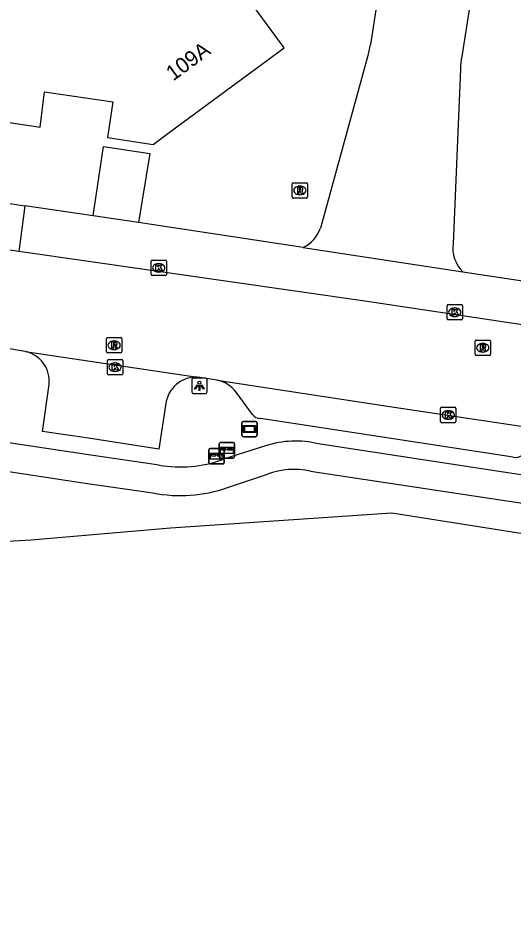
# Model space of a CAD drawing. Extents: x 163010 to 163853, y 382793 to 383982.
# Drawn here: x 163490.1 to 163522.3, y 382793.2 to 382851.1 of the extents above; entities that cross this region are included whole.
import ezdxf

# ---------------------------------------------------------------- set-up
doc = ezdxf.new("R2010")
doc.units = 0
for name, color, linetype in [('IMGEO_Brievenbus', 7, 'Continuous'), ('IMGEO_Fietspad_open', 7, 'Continuous'), ('IMGEO_Kolk', 7, 'Continuous'), ('IMGEO_Lichtpunt', 7, 'Continuous'), ('IMGEO_Pand', 7, 'Continuous'), ('IMGEO_Pand_nummerreeks', 7, 'Continuous'), ('IMGEO_Parkeervlak_open', 7, 'Continuous'), ('IMGEO_Rijbaan_lokaal_open', 7, 'Continuous'), ('IMGEO_Rioolput', 7, 'Continuous'), ('IMGEO_Straatnaambord', 7, 'Continuous'), ('IMGEO_Voetpad_open', 7, 'Continuous'), ('IMGEO_Waterloop', 7, 'Continuous')]:
    doc.layers.add(name, color=color, linetype=linetype)

msp = doc.modelspace()

# ---------------------------------------------------------------- linework, layer by layer
at = {"layer": 'IMGEO_Brievenbus'}
for p, q in [((163503.233, 382823.488), (163504.074, 382823.488)), ((163504.074, 382823.488), (163503.233, 382823.488)), ((163504.158, 382823.413), (163504.158, 382822.572)), ((163504.158, 382822.572), (163504.158, 382823.413)), ((163502.494, 382822.176), (163502.494, 382823.017)), ((163502.494, 382823.017), (163502.494, 382822.176)), ((163502.569, 382823.101), (163503.41, 382823.101)), ((163503.41, 382823.101), (163502.569, 382823.101)), ((163503.158, 382822.563), (163503.158, 382823.404)), ((163503.158, 382823.404), (163503.158, 382822.563)), ((163503.602, 382823.095), (163503.325, 382823.095)), ((163503.325, 382823.011), (163503.602, 382823.011)), ((163503.494, 382823.026), (163503.494, 382822.185)), ((163503.494, 382822.185), (163503.494, 382823.026)), ((163503.994, 382823.095), (163503.717, 382823.095)), ((163503.717, 382823.011), (163503.994, 382823.011)), ((163502.938, 382822.708), (163502.661, 382822.708)), ((163502.661, 382822.624), (163502.938, 382822.624)), ((163503.33, 382822.708), (163503.053, 382822.708)), ((163503.053, 382822.624), (163503.33, 382822.624)), ((163504.083, 382822.488), (163503.242, 382822.488)), ((163503.242, 382822.488), (163504.083, 382822.488)), ((163503.419, 382822.101), (163502.578, 382822.101)), ((163502.578, 382822.101), (163503.419, 382822.101))]:
    msp.add_line(p, q, dxfattribs=at)
for points in [[(163503.259, 382823.195), (163504.066, 382823.195), (163504.066, 382822.79), (163503.259, 382822.79), (163503.259, 382823.195)], [(163502.595, 382822.808), (163503.402, 382822.808), (163503.402, 382822.403), (163502.595, 382822.403), (163502.595, 382822.808)]]:
    msp.add_lwpolyline(points, dxfattribs=at)
for centre, radius, start, end in [((163503.236, 382823.41), 0.0779, 92.4484, 184.28452), ((163503.236, 382823.41), 0.0779, 92.4484, 184.28452), ((163504.08, 382823.41), 0.0779, 2.4484, 94.28452), ((163504.08, 382823.41), 0.0779, 2.4484, 94.28452), ((163502.572, 382823.023), 0.0779, 92.4484, 184.28452), ((163502.572, 382823.023), 0.0779, 92.4484, 184.28452), ((163503.355, 382823.053), 0.0519, 125.8089, 234.1911), ((163503.416, 382823.023), 0.0779, 2.4484, 94.28452), ((163503.416, 382823.023), 0.0779, 2.4484, 94.28452), ((163503.571, 382823.053), 0.0519, 305.8089, 54.1911), ((163503.748, 382823.053), 0.0519, 125.8089, 234.1911), ((163503.964, 382823.053), 0.0519, 305.8089, 54.1911), ((163502.691, 382822.666), 0.0519, 125.8089, 234.1911), ((163502.907, 382822.666), 0.0519, 305.8089, 54.1911), ((163503.084, 382822.666), 0.0519, 125.8089, 234.1911), ((163503.236, 382822.566), 0.0779, 182.4484, 274.28452), ((163503.236, 382822.566), 0.0779, 182.4484, 274.28452), ((163503.3, 382822.666), 0.0519, 305.8089, 54.1911), ((163504.08, 382822.566), 0.0779, 272.4484, 4.28452), ((163504.08, 382822.566), 0.0779, 272.4484, 4.28452), ((163502.572, 382822.179), 0.0779, 182.4484, 274.28452), ((163502.572, 382822.179), 0.0779, 182.4484, 274.28452), ((163503.416, 382822.179), 0.0779, 272.4484, 4.28452), ((163503.416, 382822.179), 0.0779, 272.4484, 4.28452)]:
    msp.add_arc(centre, radius, start, end, dxfattribs=at)
at = {"layer": 'IMGEO_Fietspad_open'}
for points in [[(163499.251, 382822.021), (163494.803, 382822.681), (163390.478, 382838.302), (163342.832, 382844.985), (163340.526, 382845.669), (163339.133, 382846.245), (163338.098, 382846.827), (163337.562, 382847.213), (163336.875, 382847.731), (163335.282, 382849.281), (163334.239, 382850.672), (163334.016, 382850.97)], [(163342.164, 382843.039), (163390.211, 382836.499), (163442.533, 382828.767), (163494.45, 382820.86), (163498.854, 382820.217)], [(163506.179, 382823.276), (163503.371, 382822.392)], [(163686.181, 382796.847), (163580.024, 382812.745), (163535.568, 382819.448), (163509.609, 382823.407)], [(163503.699, 382820.562), (163506.298, 382821.437)], [(163509.094, 382821.64), (163535.397, 382817.662), (163579.683, 382810.971), (163685.894, 382795.009), (163685.894, 382795.009)]]:
    msp.add_lwpolyline(points, dxfattribs=at)
for centre, radius, start, end in [((163508.121, 382817.39), 6.199, 76.11304, 108.26136), ((163500.621, 382829.869), 7.966, 260.0972, 290.19384), ((163508.053, 382816.62), 5.127, 78.28543, 110.01977), ((163500.647, 382829.235), 9.195, 258.75756, 289.38846)]:
    msp.add_arc(centre, radius, start, end, dxfattribs=at)
at = {"layer": 'IMGEO_Kolk'}
for p, q in [((163498.729, 382834.436), (163498.729, 382835.288)), ((163498.804, 382835.362), (163499.656, 382835.362)), ((163499.217, 382835.142), (163499.242, 382835.142)), ((163499.73, 382835.288), (163499.73, 382834.436)), ((163499.24, 382834.582), (163499.215, 382834.582)), ((163499.656, 382834.362), (163498.804, 382834.362)), ((163517.989, 382831.546), (163517.989, 382832.398)), ((163518.064, 382832.472), (163518.916, 382832.472)), ((163518.477, 382832.252), (163518.502, 382832.252)), ((163518.99, 382832.398), (163518.99, 382831.546)), ((163518.5, 382831.692), (163518.475, 382831.692)), ((163518.916, 382831.472), (163518.064, 382831.472)), ((163495.887, 382827.972), (163495.887, 382828.824)), ((163495.962, 382828.898), (163496.814, 382828.898)), ((163496.375, 382828.678), (163496.4, 382828.678)), ((163496.888, 382828.824), (163496.888, 382827.972)), ((163496.398, 382828.118), (163496.373, 382828.118)), ((163496.814, 382827.898), (163495.962, 382827.898)), ((163517.642, 382825.787), (163518.494, 382825.787)), ((163517.567, 382824.861), (163517.567, 382825.713)), ((163518.055, 382825.567), (163518.08, 382825.567)), ((163518.568, 382825.713), (163518.568, 382824.861)), ((163518.494, 382824.787), (163517.642, 382824.787)), ((163518.078, 382825.007), (163518.053, 382825.007))]:
    msp.add_line(p, q, dxfattribs=at)
for points in [[(163498.729, 382834.436), (163498.729, 382835.288)], [(163498.804, 382835.362), (163499.656, 382835.362)], [(163499.05, 382835.062), (163499.173, 382835.062), (163499.173, 382834.911), (163499.303, 382835.062), (163499.467, 382835.062), (163499.321, 382834.911), (163499.474, 382834.662), (163499.322, 382834.662), (163499.237, 382834.826), (163499.173, 382834.759), (163499.173, 382834.662), (163499.05, 382834.662), (163499.05, 382835.062)], [(163499.73, 382835.288), (163499.73, 382834.436)], [(163499.656, 382834.362), (163498.804, 382834.362)], [(163517.989, 382831.546), (163517.989, 382832.398)], [(163518.064, 382832.472), (163518.916, 382832.472)], [(163518.31, 382832.172), (163518.433, 382832.172), (163518.433, 382832.021), (163518.563, 382832.172), (163518.727, 382832.172), (163518.581, 382832.021), (163518.734, 382831.772), (163518.582, 382831.772), (163518.497, 382831.936), (163518.433, 382831.869), (163518.433, 382831.772), (163518.31, 382831.772), (163518.31, 382832.172)], [(163518.99, 382832.398), (163518.99, 382831.546)], [(163518.916, 382831.472), (163518.064, 382831.472)], [(163495.887, 382827.972), (163495.887, 382828.824)], [(163495.962, 382828.898), (163496.814, 382828.898)], [(163496.888, 382828.824), (163496.888, 382827.972)], [(163496.208, 382828.598), (163496.331, 382828.598), (163496.331, 382828.447), (163496.461, 382828.598), (163496.625, 382828.598), (163496.479, 382828.447), (163496.632, 382828.198), (163496.48, 382828.198), (163496.395, 382828.362), (163496.331, 382828.295), (163496.331, 382828.198), (163496.208, 382828.198), (163496.208, 382828.598)], [(163496.814, 382827.898), (163495.962, 382827.898)], [(163517.642, 382825.787), (163518.494, 382825.787)], [(163517.567, 382824.861), (163517.567, 382825.713)], [(163517.888, 382825.487), (163518.011, 382825.487), (163518.011, 382825.336), (163518.141, 382825.487), (163518.305, 382825.487), (163518.159, 382825.336), (163518.312, 382825.087), (163518.16, 382825.087), (163518.075, 382825.251), (163518.011, 382825.184), (163518.011, 382825.087), (163517.888, 382825.087), (163517.888, 382825.487)], [(163518.568, 382825.713), (163518.568, 382824.861)], [(163518.494, 382824.787), (163517.642, 382824.787)]]:
    msp.add_lwpolyline(points, dxfattribs=at)
for centre, start, end in [((163498.806, 382835.286), 91.55205, 178.44795), ((163498.806, 382835.286), 91.55205, 178.44795), ((163499.654, 382835.286), 1.55205, 88.44795), ((163499.654, 382835.286), 1.55205, 88.44795), ((163498.806, 382834.438), 181.55205, 268.44795), ((163498.806, 382834.438), 181.55205, 268.44795), ((163499.654, 382834.438), 271.55205, 358.44795), ((163499.654, 382834.438), 271.55205, 358.44795), ((163518.066, 382832.396), 91.55205, 178.44795), ((163518.066, 382832.396), 91.55205, 178.44795), ((163518.914, 382832.396), 1.55205, 88.44795), ((163518.914, 382832.396), 1.55205, 88.44795), ((163518.066, 382831.548), 181.55205, 268.44795), ((163518.066, 382831.548), 181.55205, 268.44795), ((163518.914, 382831.548), 271.55205, 358.44795), ((163518.914, 382831.548), 271.55205, 358.44795), ((163495.964, 382828.822), 91.55205, 178.44795), ((163495.964, 382828.822), 91.55205, 178.44795), ((163496.812, 382828.822), 1.55205, 88.44795), ((163496.812, 382828.822), 1.55205, 88.44795), ((163495.964, 382827.974), 181.55205, 268.44795), ((163495.964, 382827.974), 181.55205, 268.44795), ((163496.812, 382827.974), 271.55205, 358.44795), ((163496.812, 382827.974), 271.55205, 358.44795), ((163517.644, 382825.711), 91.55205, 178.44795), ((163517.644, 382825.711), 91.55205, 178.44795), ((163518.492, 382825.711), 1.55205, 88.44795), ((163518.492, 382825.711), 1.55205, 88.44795), ((163517.644, 382824.863), 181.55205, 268.44795), ((163517.644, 382824.863), 181.55205, 268.44795), ((163518.492, 382824.863), 271.55205, 358.44795), ((163518.492, 382824.863), 271.55205, 358.44795)]:
    msp.add_arc(centre, 0.0765, start, end, dxfattribs=at)
for centre, major_axis, ratio, start_param, end_param in [((163499.216, 382834.862), (-0.387, 0.002), 0.722429, 4.712389, 7.853982), ((163499.241, 382834.862), (-0.39, 0.002), 0.717154, 1.570796, 4.712389), ((163518.476, 382831.972), (-0.387, 0.002), 0.722429, 4.712389, 7.853982), ((163518.501, 382831.972), (-0.39, 0.002), 0.717154, 1.570796, 4.712389), ((163496.374, 382828.398), (-0.387, 0.002), 0.722429, 4.712389, 7.853982), ((163496.399, 382828.398), (-0.39, 0.002), 0.717154, 1.570796, 4.712389), ((163518.054, 382825.287), (-0.387, 0.002), 0.722429, 4.712389, 7.853982), ((163518.079, 382825.287), (-0.39, 0.002), 0.717154, 1.570796, 4.712389)]:
    msp.add_ellipse(centre, major_axis=major_axis, ratio=ratio, start_param=start_param, end_param=end_param, dxfattribs=at)
at = {"layer": 'IMGEO_Lichtpunt'}
for p, q in [((163501.379, 382827.591), (163501.379, 382826.784)), ((163501.379, 382827.591), (163501.379, 382826.784)), ((163502.281, 382827.686), (163501.473, 382827.686)), ((163502.281, 382827.686), (163501.473, 382827.686)), ((163502.375, 382826.784), (163502.375, 382827.591)), ((163502.375, 382826.784), (163502.375, 382827.591)), ((163501.473, 382826.69), (163502.281, 382826.69)), ((163501.473, 382826.69), (163502.281, 382826.69))]:
    msp.add_line(p, q, dxfattribs=at)
for points in [[(163501.753, 382827.255), (163501.792, 382827.227), (163501.604, 382826.965), (163501.566, 382826.992), (163501.753, 382827.255)], [(163501.855, 382827.207), (163501.902, 382827.207), (163501.902, 382826.885), (163501.855, 382826.885), (163501.855, 382827.207)], [(163501.965, 382827.227), (163502.003, 382827.254), (163502.19, 382826.992), (163502.151, 382826.964), (163501.965, 382827.227)]]:
    msp.add_lwpolyline(points, dxfattribs=at)
msp.add_circle((163501.878, 382827.389), 0.0994, dxfattribs=at)
for centre, start, end in [((163501.473, 382827.591), 90, 180), ((163501.473, 382827.591), 90, 180), ((163502.281, 382827.591), 0, 90), ((163502.281, 382827.591), 0, 90), ((163501.473, 382826.784), 180, 270), ((163501.473, 382826.784), 180, 270), ((163502.281, 382826.784), 270, 0), ((163502.281, 382826.784), 270, 360)]:
    msp.add_arc(centre, 0.0946, start, end, dxfattribs=at)
at = {"layer": 'IMGEO_Pand'}
msp.add_lwpolyline([(163479.351, 382865.725), (163477.127, 382851.035), (163476.412, 382846.308), (163476.379, 382846.091), (163476.721, 382846.037), (163476.75, 382846.252), (163491.509, 382844.008), (163491.808, 382846.315), (163496.245, 382845.659), (163495.892, 382843.342), (163498.862, 382842.888), (163500, 382843.728), (163507.397, 382849.187), (163505.214, 382852.135), (163506.696, 382861.663)], dxfattribs=at)
at = {"layer": 'IMGEO_Parkeervlak_open'}
for points in [[(163489.111, 382839.105), (163490.511, 382838.891)], [(163499.722, 382826.186), (163499.229, 382823.061), (163494.666, 382823.77), (163491.67, 382824.22), (163492.1, 382827.26)], [(163505.331, 382825.314), (163504.259, 382826.763)], [(163522.288, 382822.539), (163505.845, 382825.06)]]:
    msp.add_lwpolyline(points, dxfattribs=at)
for centre, radius, start, end in [((163490.125, 382827.481), 1.987, 353.61376, 77.85634), ((163501.651, 382825.767), 1.974, 82.35836, 167.75189), ((163502.705, 382825.681), 1.894, 34.84504, 80.35655), ((163505.823, 382825.663), 0.603, 215.34205, 272.06415), ((163522.419, 382823.411), 0.881, 261.47527, 299.82484)]:
    msp.add_arc(centre, radius, start, end, dxfattribs=at)
at = {"layer": 'IMGEO_Rijbaan_lokaal_open'}
for points in [[(163514.96, 382862.101), (163513.002, 382849.39)], [(163521.047, 382862.06), (163520.461, 382858.327), (163518.942, 382848.621)], [(163512.816, 382848.583), (163509.749, 382837.449)], [(163518.853, 382847.779), (163518.384, 382836.444)], [(163490.123, 382835.931), (163478.557, 382837.692)], [(163508.636, 382836.183), (163519.013, 382834.609)], [(163529.385, 382830.182), (163512.783, 382832.665), (163490.123, 382835.931)], [(163490.543, 382829.424), (163489.124, 382829.666)], [(163490.543, 382829.424), (163501.914, 382827.724)], [(163503.022, 382827.548), (163501.914, 382827.724)], [(163503.022, 382827.548), (163514.105, 382825.862), (163525.71, 382824.122)]]:
    msp.add_lwpolyline(points, dxfattribs=at)
for centre, radius, start, end in [((163508.253, 382850.06), 4.796, 342.06845, 351.97343), ((163522.606, 382847.808), 3.753, 167.48943, 180.44297), ((163507.648, 382838.174), 2.223, 296.3959, 340.96366), ((163520.507, 382836.147), 2.144, 172.02526, 225.81605)]:
    msp.add_arc(centre, radius, start, end, dxfattribs=at)
at = {"layer": 'IMGEO_Rioolput'}
for p, q in [((163507.911, 382839.472), (163507.911, 382840.324)), ((163507.986, 382840.398), (163508.838, 382840.398)), ((163508.912, 382840.324), (163508.912, 382839.472)), ((163508.399, 382840.178), (163508.424, 382840.178)), ((163508.838, 382839.398), (163507.986, 382839.398)), ((163508.422, 382839.618), (163508.397, 382839.618)), ((163495.826, 382829.398), (163495.826, 382830.25)), ((163495.901, 382830.324), (163496.753, 382830.324)), ((163496.314, 382830.104), (163496.339, 382830.104)), ((163496.827, 382830.25), (163496.827, 382829.398)), ((163519.811, 382829.236), (163519.811, 382830.088)), ((163519.886, 382830.162), (163520.738, 382830.162)), ((163520.299, 382829.942), (163520.324, 382829.942)), ((163520.812, 382830.088), (163520.812, 382829.236)), ((163496.753, 382829.324), (163495.901, 382829.324)), ((163496.337, 382829.544), (163496.312, 382829.544)), ((163520.322, 382829.382), (163520.297, 382829.382)), ((163520.738, 382829.162), (163519.886, 382829.162))]:
    msp.add_line(p, q, dxfattribs=at)
for points in [[(163507.911, 382839.472), (163507.911, 382840.324)], [(163507.986, 382840.398), (163508.838, 382840.398)], [(163508.912, 382840.324), (163508.912, 382839.472)], [(163508.5, 382840.096), (163508.248, 382840.098), (163508.248, 382839.698)], [(163508.248, 382839.698), (163508.372, 382839.698), (163508.372, 382839.86), (163508.383, 382839.86)], [(163508.426, 382840.017), (163508.372, 382840.017), (163508.372, 382839.936)], [(163508.372, 382839.936), (163508.424, 382839.936)], [(163508.43, 382839.831), (163508.501, 382839.698), (163508.641, 382839.698), (163508.576, 382839.824)], [(163508.838, 382839.398), (163507.986, 382839.398)], [(163495.826, 382829.398), (163495.826, 382830.25)], [(163495.901, 382830.324), (163496.753, 382830.324)], [(163496.415, 382830.022), (163496.163, 382830.024), (163496.163, 382829.624)], [(163496.163, 382829.624), (163496.287, 382829.624), (163496.287, 382829.786), (163496.298, 382829.786)], [(163496.341, 382829.943), (163496.287, 382829.943), (163496.287, 382829.862)], [(163496.287, 382829.862), (163496.339, 382829.862)], [(163496.827, 382830.25), (163496.827, 382829.398)], [(163519.811, 382829.236), (163519.811, 382830.088)], [(163519.886, 382830.162), (163520.738, 382830.162)], [(163520.4, 382829.86), (163520.148, 382829.862), (163520.148, 382829.462)], [(163520.812, 382830.088), (163520.812, 382829.236)], [(163496.753, 382829.324), (163495.901, 382829.324)], [(163496.345, 382829.757), (163496.416, 382829.624), (163496.556, 382829.624), (163496.491, 382829.75)], [(163520.148, 382829.462), (163520.272, 382829.462), (163520.272, 382829.624), (163520.283, 382829.624)], [(163520.326, 382829.781), (163520.272, 382829.781), (163520.272, 382829.7)], [(163520.272, 382829.7), (163520.324, 382829.7)], [(163520.33, 382829.595), (163520.401, 382829.462), (163520.541, 382829.462), (163520.476, 382829.588)], [(163520.738, 382829.162), (163519.886, 382829.162)]]:
    msp.add_lwpolyline(points, dxfattribs=at)
for centre, radius, start, end in [((163507.988, 382840.322), 0.0765, 91.55205, 178.44795), ((163507.988, 382840.322), 0.0765, 91.55205, 178.44795), ((163508.836, 382840.322), 0.0765, 1.55205, 88.44795), ((163508.836, 382840.322), 0.0765, 1.55205, 88.44795), ((163508.382, 382839.807), 0.0533, 26.02933, 88.69889), ((163508.408, 382840.125), 0.19, 274.7715, 282.96867), ((163508.432, 382839.921), 0.0964, 77.00612, 93.18647), ((163508.446, 382839.978), 0.0378, 276.66336, 79.67722), ((163508.499, 382839.986), 0.109, 350.36119, 89.41601), ((163508.497, 382839.986), 0.112, 277.58423, 350.98172), ((163508.481, 382839.771), 0.108, 29.51342, 73.79051), ((163507.988, 382839.474), 0.0765, 181.55205, 268.44795), ((163507.988, 382839.474), 0.0765, 181.55205, 268.44795), ((163508.836, 382839.474), 0.0765, 271.55205, 358.44795), ((163508.836, 382839.474), 0.0765, 271.55205, 358.44795), ((163495.903, 382830.248), 0.0765, 91.55205, 178.44795), ((163495.903, 382830.248), 0.0765, 91.55205, 178.44795), ((163496.297, 382829.733), 0.0533, 26.02933, 88.69889), ((163496.323, 382830.051), 0.19, 274.7715, 282.96867), ((163496.347, 382829.847), 0.0964, 77.00612, 93.18647), ((163496.361, 382829.904), 0.0378, 276.66336, 79.67722), ((163496.414, 382829.912), 0.109, 350.36119, 89.41601), ((163496.412, 382829.912), 0.112, 277.58423, 350.98172), ((163496.396, 382829.697), 0.108, 29.51342, 73.79051), ((163496.751, 382830.248), 0.0765, 1.55205, 88.44795), ((163496.751, 382830.248), 0.0765, 1.55205, 88.44795), ((163519.888, 382830.086), 0.0765, 91.55205, 178.44795), ((163519.888, 382830.086), 0.0765, 91.55205, 178.44795), ((163520.399, 382829.75), 0.109, 350.36119, 89.41601), ((163520.736, 382830.086), 0.0765, 1.55205, 88.44795), ((163520.736, 382830.086), 0.0765, 1.55205, 88.44795), ((163495.903, 382829.4), 0.0765, 181.55205, 268.44795), ((163495.903, 382829.4), 0.0765, 181.55205, 268.44795), ((163496.751, 382829.4), 0.0765, 271.55205, 358.44795), ((163496.751, 382829.4), 0.0765, 271.55205, 358.44795), ((163519.888, 382829.238), 0.0765, 181.55205, 268.44795), ((163519.888, 382829.238), 0.0765, 181.55205, 268.44795), ((163520.282, 382829.571), 0.0533, 26.02933, 88.69889), ((163520.308, 382829.889), 0.19, 274.7715, 282.96867), ((163520.332, 382829.685), 0.0964, 77.00612, 93.18647), ((163520.346, 382829.742), 0.0378, 276.66336, 79.67722), ((163520.397, 382829.75), 0.112, 277.58423, 350.98172), ((163520.381, 382829.535), 0.108, 29.51342, 73.79051), ((163520.736, 382829.238), 0.0765, 271.55205, 358.44795), ((163520.736, 382829.238), 0.0765, 271.55205, 358.44795)]:
    msp.add_arc(centre, radius, start, end, dxfattribs=at)
for centre, major_axis, ratio, start_param, end_param in [((163508.398, 382839.898), (-0.387, 0.002), 0.722429, 4.712389, 7.853982), ((163508.423, 382839.898), (-0.39, 0.002), 0.717154, 1.570796, 4.712389), ((163496.313, 382829.824), (-0.387, 0.002), 0.722429, 4.712389, 7.853982), ((163496.338, 382829.824), (-0.39, 0.002), 0.717154, 1.570796, 4.712389), ((163520.298, 382829.662), (-0.387, 0.002), 0.722429, 4.712389, 7.853982), ((163520.323, 382829.662), (-0.39, 0.002), 0.717154, 1.570796, 4.712389)]:
    msp.add_ellipse(centre, major_axis=major_axis, ratio=ratio, start_param=start_param, end_param=end_param, dxfattribs=at)
at = {"layer": 'IMGEO_Straatnaambord'}
for p, q in [((163504.64, 382823.973), (163504.64, 382824.773)), ((163504.64, 382824.773), (163504.64, 382823.973)), ((163504.74, 382824.873), (163505.53, 382824.873)), ((163505.53, 382824.873), (163504.74, 382824.873)), ((163505.63, 382824.773), (163505.63, 382823.973)), ((163505.63, 382823.973), (163505.63, 382824.773)), ((163505.53, 382823.873), (163504.74, 382823.873)), ((163504.74, 382823.873), (163505.53, 382823.873))]:
    msp.add_line(p, q, dxfattribs=at)
for points in [[(163504.741, 382824.605), (163505.529, 382824.605), (163505.529, 382824.141), (163504.741, 382824.141), (163504.741, 382824.605)], [(163504.806, 382824.54), (163504.806, 382824.206), (163505.464, 382824.206), (163505.464, 382824.54), (163504.806, 382824.54)]]:
    msp.add_lwpolyline(points, dxfattribs=at)
for centre, start, end in [((163504.74, 382824.773), 90, 180), ((163504.74, 382824.773), 90, 180), ((163505.53, 382824.773), 0, 90), ((163505.53, 382824.773), 360, 90), ((163504.74, 382823.973), 180, 270), ((163504.74, 382823.973), 180, 270), ((163505.53, 382823.973), 270, 0), ((163505.53, 382823.973), 270, 0)]:
    msp.add_arc(centre, 0.1, start, end, dxfattribs=at)
at = {"layer": 'IMGEO_Voetpad_open'}
for points in [[(163494.963, 382838.238), (163495.63, 382842.756), (163498.648, 382842.303), (163497.925, 382837.804)], [(163490.511, 382838.891), (163490.123, 382835.931)], [(163494.963, 382838.238), (163490.511, 382838.891)], [(163497.925, 382837.804), (163494.963, 382838.238)], [(163508.636, 382836.183), (163498.752, 382837.683), (163497.925, 382837.804)], [(163519.013, 382834.609), (163529.813, 382832.97)]]:
    msp.add_lwpolyline(points, dxfattribs=at)
at = {"layer": 'IMGEO_Waterloop'}
msp.add_lwpolyline([(163685.611, 382793.195), (163685.611, 382793.195), (163685.451, 382793.218), (163644.684, 382799.5), (163532.552, 382816.044), (163514.398, 382818.897), (163500, 382817.915), (163490.933, 382817.132), (163485.145, 382816.814), (163483.656, 382816.879), (163421.963, 382825.134), (163407.316, 382827.646), (163347.839, 382838.095)], dxfattribs=at)

# ---------------------------------------------------------------- texts
at = {"layer": 'IMGEO_Pand_nummerreeks'}
msp.add_text('109A', height=1, rotation=36.42806, dxfattribs=at).set_placement((163500.171, 382846.986))

doc.saveas('drawing.dxf')
